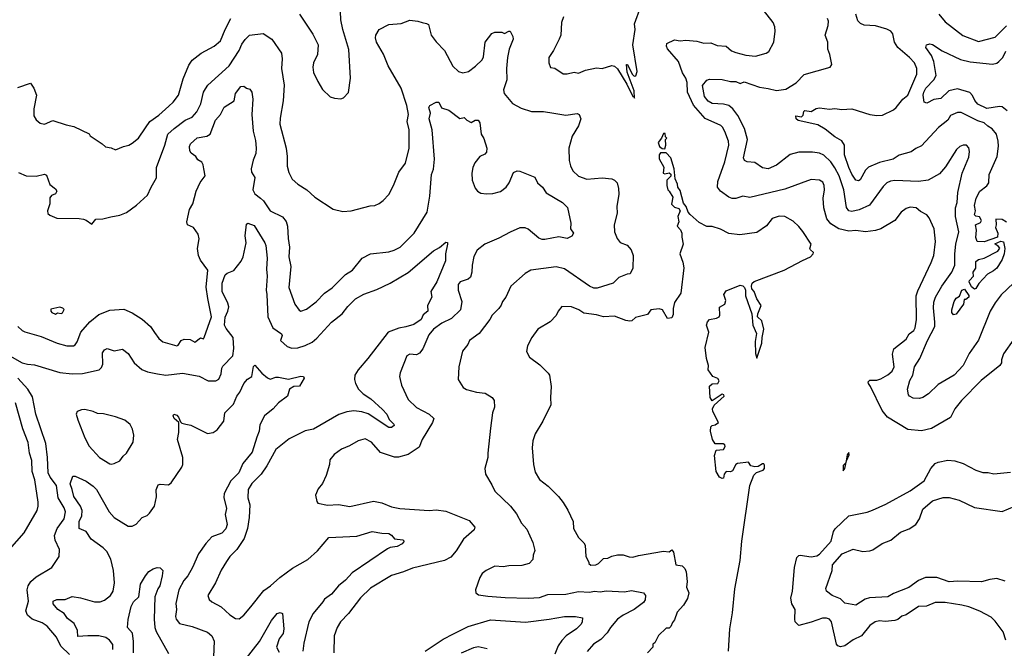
# Model space of a CAD drawing. Extents: x 1678759 to 1859541, y 384609 to 522867.
# Tile 343 of 466: x 1780848 to 1787910, y 512186 to 516696. Entities that reach past the tile are written whole.
import ezdxf

# ---------------------------------------------------------------- set-up
doc = ezdxf.new("R2010")
doc.units = 0

msp = doc.modelspace()

# ---------------------------------------------------------------- linework, layer by layer
at = {"layer": '0CON20XD'}
for points in [[(1782855.4, 516735.4), (1782951.1, 516591.1), (1782987.9, 516515), (1782984.6, 516445.4), (1782955.6, 516385), (1782950, 516355), (1782955, 516317.5), (1782985, 516252.5), (1783020, 516195), (1783075, 516142.5), (1783105, 516132.5), (1783151.7, 516128.3), (1783170, 516135), (1783207, 516173), (1783221.2, 516275), (1783207.3, 516482.7), (1783164.4, 516625), (1783150.5, 516695), (1783148.5, 516755)], [(1784748.6, 516715), (1784734.4, 516675.6), (1784730, 516585), (1784717.5, 516555), (1784676.2, 516473.8), (1784642.5, 516425), (1784642.5, 516385), (1784655, 516352.5), (1784685, 516347.5), (1784745, 516306.7), (1784775, 516306.7), (1784825, 516318), (1784855, 516311.2), (1784905.9, 516334.1), (1784985, 516349.2), (1785025, 516346), (1785093.9, 516366.1), (1785115, 516361.2), (1785135, 516343.8), (1785202.8, 516232.8), (1785245, 516143.8), (1785252.5, 516142.5), (1785257.5, 516132.5), (1785255.7, 516185), (1785205, 516320), (1785200, 516375), (1785207.5, 516375), (1785240, 516305), (1785255, 516290), (1785267, 516293), (1785275.9, 516324.1), (1785244.3, 516515), (1785261.4, 516625), (1785256.9, 516665), (1785267.9, 516692.1), (1785292.5, 516765)], [(1787976.9, 514405), (1787905, 514297.5), (1787889.4, 514255), (1787889.2, 514235), (1787878.1, 514215), (1787743.8, 514106.2), (1787603.3, 513965), (1787554.5, 513905), (1787525, 513841.1), (1787386.7, 513763.3), (1787315, 513746.4), (1787216.7, 513755), (1787070.8, 513845), (1787033.1, 513893.1), (1786951.1, 514065), (1786934.6, 514085), (1786933.3, 514096.7), (1786945, 514110.7), (1786995, 514110), (1787025, 514120), (1787075, 514146.9), (1787105.9, 514174.1), (1787118.8, 514205), (1787107.1, 514297.1), (1787118.1, 514335), (1787205, 514404.7), (1787226.8, 514443.2), (1787260.4, 514465), (1787271.2, 514485), (1787278.9, 514545), (1787278.2, 514715), (1787288.8, 514751.2), (1787385.5, 514955), (1787403.3, 515005), (1787415.6, 515105.6), (1787405.7, 515195.7), (1787371.2, 515275), (1787355, 515296.7), (1787308.8, 515318.8), (1787277.5, 515345), (1787235, 515350), (1787205, 515340.8), (1787170, 515315), (1787125, 515254.4), (1787025, 515196.5), (1786985, 515183.5), (1786915, 515173.6), (1786845, 515182.5), (1786795, 515179.2), (1786722, 515195), (1786665, 515230.5), (1786637.8, 515267.8), (1786616, 515345), (1786611.4, 515415), (1786620.9, 515475), (1786618.5, 515505), (1786609.3, 515529.3), (1786585.4, 515545.4), (1786525, 515550), (1786335, 515479.4), (1786085, 515420), (1786035, 515429.2), (1785985, 515412.5), (1785957.7, 515412.3), (1785935, 515421.4), (1785875, 515464.4), (1785853.3, 515495), (1785855.4, 515535), (1785904.2, 515675), (1785933.6, 515795), (1785931.4, 515825), (1785905.8, 515894.2), (1785888.1, 515925), (1785875.4, 515935.4), (1785765, 515987.5), (1785681.7, 516081.7), (1785638.2, 516175), (1785634.6, 516244.6), (1785625.5, 516275), (1785600.8, 516315), (1785572.5, 516395), (1785495, 516485.7), (1785486.5, 516505), (1785488.6, 516525), (1785545, 516551.2), (1785585, 516543.9), (1785625, 516548.9), (1785705, 516541.2), (1785755, 516527.8), (1785805, 516530.6), (1785850.8, 516510.8), (1785915, 516504.6), (1785953.2, 516473.2), (1785985, 516459.2), (1786055, 516442.3), (1786125.5, 516434.5), (1786202.5, 516455), (1786221.7, 516468.3), (1786255.7, 516534.3), (1786265.8, 516614.2), (1786264, 516645), (1786252.5, 516675), (1786181.5, 516765)], [(1787925, 515243.8), (1787895, 515261.2), (1787850, 515265), (1787852.5, 515225), (1787847.5, 515205), (1787862.5, 515165), (1787860, 515135), (1787765, 515102.5), (1787715, 515104), (1787705.7, 515134.3), (1787709.2, 515185), (1787703.8, 515225), (1787740, 515240), (1787746.2, 515255), (1787731.2, 515281.2), (1787705, 515286.7), (1787696.7, 515295), (1787704.2, 515325), (1787696.7, 515363.3), (1787707.8, 515415), (1787735.4, 515465), (1787785, 515503.5), (1787799.5, 515525), (1787801.8, 515585), (1787857.6, 515715), (1787867.5, 515787.5), (1787866.5, 515825), (1787854.6, 515874.6), (1787823.8, 515913.8), (1787791.7, 515931.7), (1787765, 515956.1), (1787719.9, 515969.9), (1787600, 516030), (1787575, 516029.2), (1787525, 516007.9), (1787505.6, 515975), (1787438.9, 515921.1), (1787315, 515790), (1787275, 515772), (1787242, 515748), (1787155, 515723.6), (1787112, 515695), (1787015, 515672), (1786935, 515637.1), (1786915, 515615.8), (1786875, 515545.8), (1786865, 515538.6), (1786845, 515545.6), (1786816.4, 515586.4), (1786795, 515634.3), (1786764, 515725), (1786762.7, 515795), (1786745, 515826.5), (1786693.6, 515855), (1786625, 515909.7), (1786571.9, 515941.9), (1786432.1, 515972.1), (1786416.7, 515985), (1786413.9, 516006.1), (1786455, 515999.2), (1786468.3, 516011.7), (1786472.5, 516037.5), (1786480, 516045), (1786523.6, 516036.4), (1786560.3, 516059.7), (1786585, 516062.2), (1786655, 516054.4), (1786695, 516058.9), (1786745, 516050.6), (1786815, 516056.5), (1786945, 516015.5), (1786995, 516009.1), (1787035, 516011.8), (1787115, 516048.1), (1787135.2, 516064.8), (1787182.2, 516125), (1787218.8, 516155), (1787282.2, 516305), (1787283.2, 516345), (1787265, 516385.8), (1787230.8, 516425), (1787145.4, 516495.4), (1787123.1, 516535), (1787109.4, 516595), (1787095, 516612.9), (1787067.6, 516627.6), (1786985, 516652.5), (1786905.5, 516655.5), (1786878.2, 516668.2), (1786858.1, 516688.1), (1786843.9, 516735)], [(1787439.4, 516735), (1787485, 516681.1), (1787612.6, 516582.6), (1787725, 516538), (1787845, 516570.6), (1787925, 516651.3)], [(1780835, 516209.2), (1780925, 516240), (1780950, 516205), (1780969.2, 516155), (1780948.8, 516055), (1780950, 516005), (1780965, 515977.5), (1780995, 515952.5), (1781025, 515946.2), (1781085, 515973.3), (1781180.7, 515940.7), (1781235, 515930), (1781345, 515877.5), (1781353.6, 515863.6), (1781440, 515805), (1781463, 515783), (1781505, 515777.5), (1781535, 515762.5), (1781593, 515787), (1781630, 515795), (1781655, 515810), (1781700, 515845), (1781751.3, 515918.7), (1781780, 515965), (1781845, 516010.8), (1781917.1, 516075), (1781948.6, 516105), (1781986.2, 516155), (1782019.6, 516270.4), (1782060.8, 516369.2), (1782084.2, 516405.8), (1782149.4, 516455), (1782241.9, 516505), (1782288.2, 516545), (1782320.7, 516625), (1782362, 516705)], [(1780839.1, 515599.1), (1780895, 515575.5), (1780965, 515572.3), (1781025, 515587.8), (1781040, 515580), (1781063.2, 515513.2), (1781105, 515482.5), (1781113.1, 515465), (1781105, 515447.5), (1781075.9, 515434.1), (1781065, 515417.5), (1781064.6, 515375), (1781046.5, 515325), (1781050, 515305), (1781065, 515293.1), (1781115, 515272.5), (1781275, 515270.6), (1781305, 515264.4), (1781325, 515257.8), (1781365, 515230), (1781394.5, 515265.5), (1781445, 515267.1), (1781502, 515282), (1781565, 515294.5), (1781615, 515313.6), (1781685.3, 515364.7), (1781765, 515435.8), (1781790, 515495), (1781829.5, 515560.5), (1781830, 515635), (1781889.5, 515795), (1781910.9, 515875), (1781954.7, 515915.3), (1782035.3, 515974.7), (1782084, 515996), (1782118.9, 516035), (1782147.4, 516092.6), (1782165.6, 516175), (1782179.3, 516200.7), (1782198, 516225), (1782350.4, 516365), (1782422.1, 516475), (1782441.1, 516518.9), (1782465, 516554), (1782495.8, 516584.2), (1782595, 516596), (1782655.5, 516555.5), (1782725.5, 516455.5), (1782731.5, 516415), (1782725.6, 516345), (1782743.6, 516225), (1782736.6, 516113.4), (1782715, 515990), (1782714.3, 515945), (1782758, 515775), (1782766, 515715), (1782766.2, 515645), (1782778.3, 515598.3), (1782801.7, 515551.7), (1782842.5, 515515), (1782907.5, 515475), (1782965, 515423.3), (1783095, 515337.5), (1783165, 515320), (1783225, 515323.3), (1783360.7, 515359.3), (1783395, 515363.3), (1783425, 515377.5), (1783455, 515397.5), (1783495, 515442.5), (1783528.8, 515505), (1783567.3, 515602.7), (1783615, 515667.5), (1783641.9, 515775), (1783642.2, 515905), (1783625.7, 515965), (1783636.4, 516015), (1783625, 516080), (1783582.7, 516205), (1783490.5, 516365), (1783457.6, 516447.6), (1783407.1, 516535), (1783398.9, 516565), (1783401.9, 516585), (1783425, 516625.6), (1783495, 516662.2), (1783585, 516667.5), (1783645, 516691.5), (1783704.4, 516684.4), (1783734.5, 516674.5), (1783765, 516669.2), (1783780, 516660), (1783798.8, 516585), (1783835, 516536.2), (1783895.4, 516475.4), (1783955, 516362), (1783995, 516324), (1784025, 516314), (1784066.7, 516325), (1784117.9, 516362.1), (1784165, 516406.7), (1784175, 516430), (1784186.7, 516533.3), (1784235, 516596.7), (1784255, 516606.2), (1784305, 516606.2), (1784325, 516597.5), (1784355, 516613.3), (1784365, 516612.5), (1784383.9, 516573.9), (1784386.7, 516555), (1784358, 516485), (1784345.6, 516425), (1784340, 516345), (1784342.9, 516265), (1784318.3, 516191.7), (1784322, 516165), (1784381.2, 516095), (1784445, 516062), (1784517.5, 516037.5), (1784605, 516038.1), (1784680, 516025), (1784765, 516010), (1784845, 516023.8), (1784860, 516015), (1784873.3, 515985), (1784856.2, 515935), (1784810.4, 515859.6), (1784785.7, 515775), (1784789.5, 515685), (1784797.7, 515647.7), (1784815, 515612.5), (1784855, 515572.5), (1784915, 515552.2), (1785025, 515560), (1785095, 515553.8), (1785115, 515543.8), (1785133.3, 515525), (1785143.8, 515485), (1785146, 515445), (1785131.4, 515355), (1785131.9, 515308.1), (1785112, 515225), (1785114.2, 515175), (1785134.2, 515125), (1785155, 515097.5), (1785205, 515077.5), (1785232.5, 515045), (1785247.5, 515005), (1785246.4, 514913.6), (1785227, 514873), (1785205, 514870), (1785145, 514845.8), (1785103.3, 514805), (1784989.6, 514770.4)], [(1787975.6, 514805), (1787887.6, 514722.4), (1787844.6, 514665), (1787809.2, 514605), (1787725, 514396), (1787658.3, 514301.7), (1787615.3, 514214.7), (1787549.5, 514145), (1787435, 514078.5), (1787365, 514012.9), (1787324.5, 513985.5), (1787300.9, 513979.1), (1787255, 513981.2), (1787229.2, 513995), (1787222.5, 514005), (1787215.6, 514045), (1787233.2, 514106.8), (1787253.8, 514145), (1787266.4, 514205), (1787303.9, 514266.1), (1787358.5, 514395), (1787410.4, 514495), (1787412.5, 514525), (1787401.3, 514628.7), (1787405, 514670), (1787416.2, 514705), (1787461.3, 514785), (1787533.8, 514885), (1787556.1, 514935), (1787554.7, 515015), (1787562.4, 515085), (1787584.7, 515175), (1787560.3, 515285), (1787558.7, 515345), (1787570.7, 515385), (1787576.4, 515456.4), (1787608.5, 515595), (1787655, 515710), (1787661.2, 515751.2), (1787655, 515777.5), (1787637.5, 515795), (1787615, 515796), (1787590, 515785), (1787565.7, 515764.3), (1787488.9, 515641.1), (1787445, 515590), (1787363.3, 515545), (1787295, 515534.4), (1787125, 515541.2), (1787093.1, 515536.9), (1787066.2, 515525), (1787040.2, 515499.8), (1786942.2, 515365), (1786868.9, 515331.1), (1786815, 515318.6), (1786794.3, 515324.3), (1786778, 515348), (1786758.6, 515475), (1786724.3, 515575), (1786695, 515633.5), (1786665, 515675.4), (1786615, 515723.8), (1786585, 515739.2), (1786535, 515745.5), (1786435, 515745.7), (1786375, 515728.6), (1786275, 515650.9), (1786215, 515626.9), (1786175, 515632.5), (1786121.3, 515671.3), (1786065, 515677.1), (1786046.7, 515685), (1786038.6, 515705), (1786067.8, 515835), (1786045.6, 515914.4), (1785998.3, 516008.3), (1785963.8, 516055), (1785935, 516078.9), (1785895, 516089.7), (1785814.2, 516095), (1785785, 516110.9), (1785758.9, 516145), (1785745, 516222.5), (1785775, 516260.8), (1785795, 516270), (1785885, 516267.1), (1785945, 516251.5), (1785985, 516252.1), (1786015, 516237.5), (1786045, 516249.5), (1786155, 516212.5), (1786215, 516201.1), (1786275, 516187.9), (1786342.2, 516197.8), (1786416.4, 516243.6), (1786475, 516303.1), (1786660, 516355), (1786672.5, 516375), (1786658.8, 516445), (1786643.8, 516485), (1786643.8, 516535), (1786624.2, 516585), (1786645.8, 516655), (1786648, 516685), (1786641.2, 516705)], [(1787930.9, 516040.9), (1787895, 516070), (1787875, 516073.1), (1787785, 516059.1), (1787719.9, 516089.9), (1787698.8, 516115), (1787682.2, 516152.2), (1787662.5, 516172.5), (1787575, 516198.5), (1787510.8, 516185), (1787455, 516130.9), (1787405, 516122.9), (1787355, 516096.9), (1787335.8, 516105), (1787327.1, 516155), (1787333.1, 516175), (1787347.5, 516205), (1787404.5, 516265), (1787421.1, 516295), (1787405.4, 516395), (1787388.4, 516438.4), (1787347.8, 516495), (1787352.2, 516515), (1787375, 516522.5), (1787395, 516518.8), (1787465, 516471.8), (1787595, 516410.3), (1787665, 516392.5), (1787825, 516376.7), (1787855, 516383.9), (1787871.5, 516395), (1787898.8, 516425), (1787919.8, 516470.2)], [(1782167.5, 515625), (1782164.2, 515655), (1782155, 515673.3), (1782125, 515690), (1782112, 515715), (1782078.7, 515738.7), (1782067.1, 515755), (1782066.7, 515785), (1782073.3, 515805), (1782121.8, 515848.2), (1782190.5, 515859.5), (1782213.1, 515875), (1782251.2, 515975), (1782287.9, 516015), (1782315, 516068.6), (1782387.2, 516112.8), (1782396, 516165), (1782435, 516216), (1782455, 516218), (1782474.3, 516204.3), (1782497.9, 516197.9), (1782512.5, 516175), (1782521.1, 516125), (1782512.5, 516015), (1782523.1, 515895), (1782538.6, 515828.6), (1782543.6, 515775), (1782541.8, 515735), (1782522.3, 515687.7), (1782508.8, 515625), (1782510.8, 515600.8), (1782534.1, 515564.1), (1782520.5, 515475), (1782535, 515446.2), (1782575, 515414.5), (1782597.2, 515397.2), (1782645.2, 515325.2), (1782732.6, 515282.6), (1782758.3, 515248.3), (1782768.5, 515215), (1782773.1, 515125), (1782782.9, 515065), (1782778.8, 514995), (1782793.1, 514925), (1782777.5, 514775), (1782820, 514655), (1782851.4, 514611.4), (1782864.1, 514604.1), (1782905, 514618), (1782975, 514670.8), (1783034.3, 514735), (1783087.8, 514772.2), (1783185, 514866.7), (1783235, 514899.4), (1783305, 514984.4), (1783365, 515015.5), (1783495, 515031.5), (1783532.5, 515042.5), (1783577.1, 515065), (1783676, 515164), (1783769.6, 515315), (1783789.8, 515430.2), (1783800.7, 515585), (1783816, 515624), (1783823.8, 515695), (1783807.3, 515905), (1783785.8, 515985), (1783793.5, 516025), (1783782.2, 516065), (1783788.9, 516081.1), (1783835, 516102.9), (1783855, 516104), (1783872.8, 516062.8), (1783926.6, 516046.6), (1784005, 515986.9), (1784035, 515992.9), (1784055, 515974.3), (1784085, 515958.8), (1784115, 515976), (1784135, 515973.8), (1784148.6, 515955), (1784158.2, 515875), (1784177.7, 515842.3), (1784197.5, 515775), (1784195.6, 515745), (1784185, 515730.6), (1784148, 515715), (1784111.2, 515668.8), (1784097.5, 515635), (1784090.8, 515595), (1784092.9, 515545), (1784115, 515487.5), (1784131.9, 515465), (1784155, 515452.3), (1784195, 515446.7), (1784241.1, 515448.9), (1784295.8, 515464.2), (1784335.9, 515494.1), (1784359.4, 515525), (1784390.4, 515599.6), (1784415, 515610.6), (1784435, 515610), (1784542, 515565), (1784560.8, 515525), (1784597.1, 515495), (1784625, 515452.9), (1784740.8, 515385), (1784777.4, 515347.4), (1784800, 515235), (1784798, 515195), (1784818.8, 515165), (1784808, 515142), (1784773.9, 515126.1), (1784715, 515137.7), (1784615, 515118.5), (1784595, 515118.8), (1784571.2, 515128.8), (1784495, 515193.1), (1784472.1, 515202.1), (1784435, 515202.9), (1784365, 515172.5), (1784285, 515127.5), (1784184, 515085), (1784128.8, 515041.2), (1784104, 514996), (1784092.5, 514935), (1784090.5, 514885), (1784080.5, 514849.5), (1784065, 514834.4), (1784006, 514815), (1783993.5, 514795), (1783992.2, 514755), (1784018.9, 514675), (1784008.2, 514615), (1783945, 514552.4), (1783875, 514519.2), (1783815.3, 514474.7), (1783781.4, 514435), (1783739.2, 514335), (1783715, 514303.8), (1783695, 514291.2), (1783645, 514296), (1783625, 514283.3), (1783577.3, 514162.7), (1783572.5, 514135), (1783575.9, 514114.1), (1783585.6, 514075), (1783635, 513970.8), (1783694.7, 513914.7), (1783785.8, 513865), (1783818, 513835), (1783807.8, 513805), (1783734.4, 513685), (1783712, 513628), (1783635, 513576.7), (1783565, 513558.5), (1783535, 513557.5), (1783435, 513591.9), (1783370, 513665), (1783325, 513688.1), (1783275, 513674), (1783212.2, 513637.8), (1783155, 513615.7), (1783103, 513577), (1783072.9, 513537.1), (1783070, 513505), (1783046.7, 513425), (1783020.7, 513369.3), (1782989.3, 513330.7), (1782970, 513285), (1782978.3, 513238.3), (1782987, 513227), (1783055, 513214), (1783135, 513218), (1783215, 513202.5), (1783385, 513241.5), (1783445, 513230.5), (1783515, 513201.1), (1783575, 513190), (1783785, 513174.5), (1783835, 513179.1), (1783905, 513169.5), (1784072.5, 513102.5), (1784113.3, 513055), (1784108, 513035), (1784030.5, 512969.5), (1783977.7, 512885), (1783941, 512839), (1783895, 512815.3), (1783665, 512760.6), (1783600, 512735), (1783515, 512709.4), (1783363.4, 512616.6), (1783291.4, 512548.6), (1783205.7, 512435), (1783148.6, 512375), (1783125.7, 512335), (1783104.4, 512275), (1783100.8, 512155)], [(1785475, 515770), (1785482.5, 515795), (1785480, 515835), (1785490, 515845), (1785480, 515855), (1785478.3, 515878.3), (1785465, 515880), (1785450, 515845), (1785427.5, 515815), (1785437.5, 515785), (1785455, 515772.5), (1785475, 515770)], [(1785931.8, 512165), (1785941.8, 512325), (1785959.8, 512439.8), (1785977.6, 512612.4), (1786016.2, 512815), (1786027.3, 512955), (1786083.8, 513355), (1786112.6, 513427.4), (1786133.1, 513446.9), (1786180, 513465), (1786190, 513475), (1786190.7, 513500.7), (1786185, 513508.8), (1786175, 513510), (1786145, 513491.4), (1786121.3, 513488.7), (1786092, 513495), (1786075, 513521.2), (1785995, 513511.9), (1785985, 513504), (1785960.9, 513459.1), (1785945, 513452.9), (1785915, 513455.7), (1785900.8, 513435), (1785895, 513406.7), (1785885, 513404.3), (1785866.2, 513415), (1785842.2, 513455), (1785830.9, 513569.1), (1785842.3, 513607.7), (1785895, 513613.3), (1785908, 513635), (1785906, 513645), (1785892.5, 513652.5), (1785835, 513654), (1785817.5, 513685), (1785803.5, 513743.5), (1785805.4, 513774.6), (1785814.7, 513785.3), (1785835, 513788.2), (1785860, 513805), (1785818.2, 513885), (1785817.5, 513905), (1785829.4, 513930.6), (1785901.2, 513995), (1785898.8, 514005), (1785885, 514009.2), (1785815, 513961.4), (1785800.4, 513985), (1785795, 514065.8), (1785815, 514082.5), (1785855, 514085.8), (1785865.7, 514105), (1785855, 514121.4), (1785820, 514135), (1785785.9, 514184.1), (1785787.1, 514215), (1785772.9, 514265), (1785764.6, 514345), (1785790, 514455), (1785773.8, 514505), (1785780.9, 514529.1), (1785795, 514544.3), (1785845, 514554.5), (1785865.7, 514565), (1785870, 514575), (1785867.4, 514632.6), (1785906.1, 514653.9), (1785911.4, 514681.4), (1785897.5, 514725), (1785915, 514751.2), (1786015, 514790.7), (1786035, 514787.1), (1786046.5, 514775), (1786052.7, 514755), (1786052.9, 514715), (1786100, 514585), (1786105, 514503.3), (1786131.9, 514445), (1786122.2, 514387.8), (1786125, 514300), (1786135, 514267.5), (1786171.4, 514375), (1786173, 514417), (1786186, 514475), (1786171.2, 514535), (1786140, 514565), (1786142, 514585), (1786166.1, 514646.1), (1786134.1, 514694.1), (1786116.2, 514745), (1786099.2, 514765), (1786095.7, 514785), (1786101.4, 514805), (1786115, 514816.4), (1786330.7, 514899.3), (1786461.9, 514968.1), (1786520, 514995), (1786539.2, 515015), (1786542, 515025), (1786518.8, 515045), (1786516, 515055), (1786523.8, 515085), (1786465.8, 515175.8), (1786435, 515212.5), (1786395, 515250), (1786335, 515283.3), (1786295, 515287.1), (1786245, 515270), (1786203.2, 515216.8), (1786135, 515168.1), (1786012.7, 515152.7), (1785935, 515161.2), (1785873.9, 515193.9), (1785815, 515212.5), (1785775, 515212.5), (1785721.2, 515241.2), (1785657, 515297), (1785643.3, 515315), (1785628.8, 515355), (1785609.3, 515379.3), (1785585, 515470), (1785567.5, 515495), (1785566.4, 515516.4), (1785550, 515555), (1785542.5, 515625), (1785517.5, 515705), (1785485, 515740), (1785445, 515740), (1785433.6, 515726.4), (1785433.6, 515696.4), (1785467, 515637), (1785463.6, 515593.6), (1785475, 515590), (1785505, 515597.5), (1785517, 515587), (1785517, 515573), (1785490, 515545), (1785488.8, 515505), (1785496.1, 515476.1), (1785506.2, 515465), (1785533, 515423), (1785523, 515373), (1785545, 515350), (1785575, 515340), (1785583.8, 515325), (1785568.1, 515285), (1785576, 515245), (1785564, 515215), (1785588, 515188), (1785597.5, 515165), (1785595.7, 515135), (1785606.5, 515085), (1785583.3, 515015), (1785603.9, 514956.1), (1785610.6, 514915), (1785590, 514735), (1785544.3, 514665.7), (1785535.8, 514625), (1785535, 514580), (1785525, 514557.5), (1785495, 514553.3), (1785458, 514615), (1785435, 514622.5), (1785375, 514613.8), (1785350, 514580), (1785265, 514558.8), (1785237.5, 514535), (1785225, 514533.8), (1785195, 514538.8), (1785115, 514570), (1785035, 514564.3), (1784985, 514579.2), (1784895, 514591.2), (1784857.5, 514615), (1784805, 514636), (1784735, 514637.5), (1784710, 514605), (1784695.8, 514574.2), (1784652.7, 514527.3), (1784564.3, 514475.7), (1784521.2, 514415), (1784490, 514355), (1784483.3, 514315), (1784503.3, 514275), (1784578.8, 514218.8), (1784638.8, 514158.8), (1784648, 514145), (1784660.8, 514065), (1784654.2, 513985), (1784657.3, 513932.7), (1784600, 513815), (1784544.3, 513725.7), (1784528.8, 513675), (1784523.8, 513625), (1784533.8, 513505), (1784545, 513450), (1784575, 513396.7), (1784638.3, 513348.3), (1784712.5, 513275), (1784745, 513232.5), (1784778.3, 513178.3), (1784816.7, 513095), (1784820, 513045), (1784855, 512980), (1784893, 512943), (1784902.5, 512925), (1784907.5, 512845), (1784930, 512805), (1784930, 512795), (1784943, 512783), (1784980, 512785), (1785000, 512795), (1785035, 512830), (1785065, 512832.5), (1785095, 512847.5), (1785135, 512857.5), (1785175, 512857.5), (1785218.3, 512841.7), (1785245, 512840), (1785285, 512852.5), (1785465, 512882.5), (1785505, 512877.5), (1785525, 512892.5), (1785536.4, 512876.4), (1785553.9, 512783.9), (1785598.3, 512778.3), (1785618.3, 512758.3), (1785627.5, 512735), (1785636.2, 512665), (1785631.2, 512625), (1785646.2, 512585), (1785637, 512543), (1785610, 512495), (1785562.5, 512445), (1785545, 512390), (1785529.3, 512370.7), (1785518.3, 512341.7), (1785505, 512330), (1785485, 512330), (1785430.7, 512279.3), (1785403.3, 512226.7), (1785390, 512215), (1785390, 512195), (1785350, 512155)], [(1780833.8, 514495), (1780865, 514465.5), (1780885.3, 514455.3), (1781002.1, 514422.1), (1781115.5, 514374.5), (1781185, 514356.9), (1781234.6, 514355.4), (1781246.7, 514363.3), (1781258.9, 514385), (1781286, 514455), (1781351.3, 514528.7), (1781415, 514581.1), (1781495, 514611.1), (1781595, 514618.6), (1781655, 514592.9), (1781726.3, 514546.3), (1781785, 514495.8), (1781815, 514452), (1781845, 514408), (1781873.6, 514383.6), (1781975, 514357.1), (1781985, 514360), (1782005.9, 514394.1), (1782027.2, 514402.8), (1782071.3, 514401.3), (1782105, 514381.2), (1782145, 514413.3), (1782165, 514406.7), (1782171.2, 514415), (1782223.3, 514565), (1782196.4, 514695), (1782186.2, 514776.2), (1782198, 514898), (1782145, 514970.8), (1782130, 515005), (1782123.8, 515053.8), (1782134.6, 515124.6), (1782127.8, 515157.8), (1782094.2, 515204.2), (1782052.5, 515225), (1782046.4, 515246.4), (1782066.2, 515335), (1782088.8, 515375), (1782112.5, 515465), (1782142.4, 515527.6), (1782178, 515575), (1782167.5, 515625)], [(1780777.5, 514285), (1780865, 514234.5), (1780903.7, 514223.7), (1780955, 514219.6), (1781135, 514164.5), (1781225, 514154.5), (1781297.9, 514157.9), (1781416.7, 514185), (1781435, 514200), (1781444.5, 514225), (1781442.1, 514305), (1781455, 514328.1), (1781475, 514337.5), (1781525, 514319.2), (1781585, 514332.2), (1781625, 514300.6), (1781670, 514235), (1781725, 514187.1), (1781765, 514170), (1781835.6, 514154.4), (1781895, 514146.5), (1782015, 514159.1), (1782135, 514138.6), (1782200, 514105), (1782255, 514104.4), (1782275, 514116.7), (1782293.7, 514156.3), (1782297.6, 514195), (1782305, 514210.4), (1782377.3, 514285), (1782383.7, 514336.3), (1782380, 514415), (1782329.3, 514479.3), (1782316.6, 514505), (1782321.9, 514561.9), (1782341.3, 514605), (1782347.2, 514635), (1782341.4, 514661.4), (1782298.8, 514745), (1782300, 514805), (1782320.6, 514865), (1782335, 514876.9), (1782384.2, 514895.8), (1782435.5, 514964.5), (1782450, 514995), (1782472.9, 515095), (1782466, 515145), (1782475, 515230), (1782485, 515235.6), (1782530.4, 515220.4), (1782605.8, 515095.8), (1782612.5, 515075), (1782622.9, 514985), (1782617.1, 514905), (1782623.1, 514855), (1782615.4, 514755.4), (1782621.5, 514725), (1782626.4, 514565), (1782663.5, 514485), (1782725, 514442.9), (1782729.6, 514430.4), (1782718.9, 514395), (1782765, 514351.1), (1782800.5, 514340.5), (1782842, 514342), (1782895, 514357.9), (1782945, 514382.1), (1782979.4, 514410.6), (1783083.3, 514526.7), (1783160, 514585), (1783201.3, 514638.7), (1783257.4, 514692.6), (1783315, 514727.5), (1783409.1, 514760.9)], [(1787695, 514762.5), (1787675, 514780), (1787657.5, 514815), (1787660, 514825), (1787688.6, 514855), (1787686.7, 514885), (1787705.8, 514914.2), (1787705, 514960), (1787724, 514976), (1787765.8, 514984.2), (1787862.5, 515035), (1787877, 515057), (1787869.3, 515069.3), (1787841.7, 515088.3), (1787885, 515107.5), (1787905, 515102.5), (1787913.3, 515055), (1787908.8, 515015), (1787893.3, 514975), (1787855, 514914), (1787833.3, 514895), (1787788.8, 514871.2), (1787726.9, 514803.1), (1787705, 514767.5), (1787695, 514762.5)], [(1783409.1, 514760.9), (1783506, 514805), (1783635, 514882.2), (1783815, 515038), (1783857.9, 515062.1), (1783905, 515100), (1783915, 515097.5), (1783915.8, 515085.8), (1783902.5, 515015), (1783902, 514965), (1783840, 514815), (1783796.9, 514745), (1783803.6, 514705), (1783772, 514645), (1783775.6, 514605), (1783742.7, 514577.3), (1783728.2, 514545), (1783675, 514509.3), (1783618.5, 514491.5), (1783566.7, 514483.3), (1783491.1, 514455), (1783344.1, 514265.9), (1783275.6, 514185), (1783251.4, 514145), (1783248.9, 514115), (1783256.7, 514085), (1783278.9, 514045), (1783311.5, 514011.5), (1783367, 513977), (1783450.3, 513900.3), (1783480.4, 513865), (1783497, 513827), (1783532, 513795), (1783533.8, 513785), (1783515, 513771.1), (1783495, 513770.4), (1783347.1, 513867.1), (1783302.7, 513882.7), (1783245, 513889.2), (1783195, 513883.3), (1783136.9, 513863.1), (1782955, 513758.6), (1782895, 513745.6), (1782780.9, 513689.1), (1782685, 513612), (1782621.2, 513495), (1782580, 513435), (1782512.2, 513367.8), (1782486.9, 513325), (1782484.5, 513265.5), (1782499.2, 513215), (1782494.6, 513125.4), (1782481.2, 513045), (1782456.6, 512973.4), (1782405.5, 512895), (1782355.4, 512844.6), (1782330.3, 512809.7), (1782294, 512746), (1782253.3, 512655), (1782197.5, 512565), (1782206.8, 512536.8), (1782225, 512520.6), (1782292.6, 512482.6), (1782355, 512425.7), (1782395, 512400), (1782421.9, 512398.1), (1782454.2, 512425), (1782506, 512484), (1782598.1, 512601.9), (1782647.1, 512635), (1782712.9, 512695), (1782805, 512760), (1782915, 512823.3), (1782982.9, 512885), (1783065, 512981.4), (1783265, 512991.1), (1783375, 513023.8), (1783445, 513011.1), (1783495, 513009.4), (1783515, 512998), (1783535, 512972), (1783595, 512963.8), (1783606.1, 512953.9), (1783591.2, 512935), (1783555, 512916.7), (1783505, 512908.9), (1783485, 512898.9), (1783232.4, 512727.6), (1783183.8, 512675), (1783135.2, 512634.8), (1783085, 512575.6), (1783035, 512538.1), (1783021.1, 512518.9), (1782953.3, 512435), (1782921.2, 512375), (1782886.1, 512223.9), (1782879.6, 512165)], [(1784989.6, 514770.4), (1784965, 514770.5), (1784935, 514784.4), (1784755, 514907.8), (1784695, 514923.3), (1784515, 514898.8), (1784474.4, 514875.6), (1784370, 514785), (1784335.5, 514704.5), (1784310, 514675), (1784301.2, 514648.8), (1784284, 514625), (1784235.8, 514575), (1784220.8, 514545), (1784144, 514445), (1784075, 514394.2), (1784060.8, 514365), (1784023.4, 514316.6), (1783996.7, 514205), (1783993.6, 514113.6), (1784027.5, 514057.5), (1784053.6, 514043.6), (1784124.5, 514024.5), (1784187.3, 514017.3), (1784235.8, 513985.8), (1784251.2, 513965), (1784253.9, 513916.1), (1784240, 513875), (1784224.1, 513765.9), (1784204.3, 513585), (1784205.8, 513555), (1784184.2, 513475), (1784188, 513435), (1784235, 513360), (1784255, 513313.8), (1784369.2, 513205), (1784410.7, 513150.7), (1784448, 513085), (1784485, 513040), (1784528, 512945), (1784541.7, 512888.3), (1784530, 512855), (1784527.3, 512822.7), (1784502.5, 512795), (1784449.7, 512780.3), (1784355, 512778.1), (1784315, 512771.1), (1784255, 512774.4), (1784193.3, 512745), (1784165, 512723.8), (1784148, 512695), (1784116.7, 512605), (1784118.8, 512585), (1784138.8, 512568.8), (1784205, 512560.6), (1784329.7, 512549.7), (1784495, 512545.6), (1784575, 512551.5), (1784635, 512573.1), (1784764.6, 512574.6), (1784855, 512594), (1784935, 512588), (1784970, 512595), (1785012, 512592), (1785055, 512598.2), (1785185, 512592.5), (1785235, 512602), (1785321.2, 512585), (1785335.6, 512565), (1785332.9, 512535), (1785322.5, 512515), (1785255, 512463.8), (1785175, 512424), (1785135.5, 512395), (1785084.7, 512335.3), (1785062.5, 512297.5), (1785015, 512250.6), (1784964.4, 512215), (1784917, 512163)], [(1787545, 514577.5), (1787534.1, 514594.1), (1787533.1, 514615), (1787550.6, 514675), (1787565, 514698), (1787588.8, 514711.2), (1787605, 514756), (1787625, 514763.3), (1787656.2, 514716.2), (1787656.2, 514705), (1787635, 514687.5), (1787621.7, 514688.3), (1787616.2, 514655), (1787565, 514583.3), (1787545, 514577.5)], [(1781105, 514582.5), (1781118.3, 514591.7), (1781145, 514587.5), (1781155, 514592.5), (1781167, 514617), (1781157, 514627), (1781135, 514632.5), (1781071.7, 514618.3), (1781070, 514605), (1781077.5, 514595), (1781105, 514582.5)], [(1781516.6, 512176.6), (1781515, 512213.8), (1781491.5, 512245), (1781465, 512262.9), (1781415, 512276.9), (1781335.4, 512275.4), (1781265, 512270), (1781263.5, 512315), (1781238.5, 512365), (1781190.2, 512400.2), (1781166.7, 512436.7), (1781121.9, 512465), (1781088.8, 512505), (1781086.7, 512525), (1781114.4, 512535.6), (1781175, 512536.7), (1781225, 512558.6), (1781285, 512548.6), (1781385, 512520.5), (1781425, 512520), (1781455, 512530.6), (1781500, 512565), (1781518.9, 512595), (1781527.8, 512655), (1781520.5, 512745), (1781502.1, 512825), (1781471.7, 512881.7), (1781446.6, 512906.6), (1781360, 512970), (1781325, 513023.3), (1781275.5, 513045.5), (1781273.2, 513095), (1781292.7, 513137.3), (1781294.7, 513175), (1781282.9, 513205), (1781235.3, 513275), (1781224.7, 513324.7), (1781210.8, 513365), (1781228.3, 513421.7), (1781245, 513420), (1781325, 513385.5), (1781375, 513350.5), (1781397.8, 513325), (1781488.5, 513165), (1781525.7, 513125), (1781625, 513063.1), (1781655, 513062.5), (1781683.2, 513076.8), (1781725.8, 513124.2), (1781760.9, 513139.1), (1781778.8, 513155), (1781814.2, 513205.8), (1781828.3, 513271.7), (1781827, 513323), (1781840, 513360), (1781855, 513364), (1781915, 513360), (1781935, 513373.3), (1782010, 513485), (1782018, 513505), (1782018, 513555), (1781978.8, 513685), (1781990, 513735), (1781990, 513805), (1781955, 513834), (1781948.8, 513855), (1781954.1, 513865.9), (1781975, 513858), (1781987.1, 513845), (1782000.7, 513810.7), (1782011.2, 513801.2), (1782040, 513795), (1782075, 513788.1), (1782195, 513727.5), (1782235.5, 513734.5), (1782265, 513752.5), (1782312.5, 513815), (1782320, 513875), (1782381.7, 513938.3), (1782404.4, 513995), (1782427.5, 514022.5), (1782455, 514086.7), (1782482.6, 514117.4), (1782513.8, 514136.2), (1782525, 514207.5), (1782535, 514217.1), (1782585, 514160), (1782625, 514126.2), (1782645, 514118), (1782685, 514132), (1782705, 514132), (1782775, 514116.2), (1782865, 514138.6), (1782882.5, 514135), (1782888, 514125), (1782855, 514067.5), (1782815, 514064), (1782783.3, 514045), (1782768, 513995), (1782705, 513948), (1782666, 513904), (1782602.9, 513855), (1782570, 513790), (1782565.3, 513745), (1782549.2, 513700.8), (1782515, 513592.9), (1782449.2, 513510.9), (1782420, 513445), (1782361.7, 513388.3), (1782313.3, 513296.7), (1782312.5, 513267.5), (1782331.3, 513188.7), (1782322.2, 513145), (1782336.1, 513075), (1782326.5, 513043.5), (1782297.7, 513012.3), (1782225, 512985.6), (1782182.1, 512937.9), (1782129.5, 512865), (1782086.5, 512765), (1782053.1, 512706.9), (1782025, 512672.9), (1781989.6, 512605), (1781967.4, 512507.4), (1781971.5, 512465), (1781965.4, 512415.4), (1781970, 512395), (1781995, 512364.4), (1782085, 512342.9), (1782195, 512302.7), (1782226.8, 512275), (1782242.6, 512237.4), (1782238.5, 512125)], [(1781205, 512142.3), (1781142.5, 512202.5), (1781112.5, 512265), (1781044.1, 512344.1), (1781009, 512369), (1780936.2, 512396.2), (1780904.1, 512425), (1780892.9, 512455), (1780910.3, 512525), (1780900.9, 512605), (1780907.7, 512635), (1780927.5, 512665), (1780965, 512699.5), (1781078.8, 512765), (1781132, 512845), (1781132.9, 512895), (1781101.3, 512961.3), (1781097.5, 512995), (1781116.8, 513045), (1781167.2, 513115), (1781175.3, 513164.7), (1781166.6, 513195), (1781123.8, 513265), (1781111.7, 513355), (1781066.8, 513415), (1781052.2, 513445), (1781047, 513555), (1781034.2, 513655), (1780963.6, 513865), (1780939.9, 513989.9), (1780906.8, 514045), (1780833.3, 514123.3)], [(1780774, 512895), (1780880, 513015), (1780972, 513175), (1780980.8, 513205), (1780981.4, 513235), (1780957.5, 513395), (1780936.8, 513455), (1780935, 513532.5), (1780919.2, 513585), (1780908, 513662), (1780870.1, 513760.1), (1780817, 513947)], [(1781505, 513506.2), (1781525, 513511.2), (1781565, 513532), (1781590, 513565), (1781615, 513586), (1781660.8, 513665), (1781667.5, 513715), (1781657.4, 513757.4), (1781640.7, 513790.7), (1781602.2, 513822.2), (1781535, 513847.5), (1781447.7, 513867.7), (1781405, 513871.1), (1781375, 513885.7), (1781315, 513898.6), (1781292.1, 513897.9), (1781260, 513885), (1781252, 513865), (1781265.7, 513825), (1781315.3, 513695.3), (1781346.7, 513636.7), (1781420, 513555), (1781495, 513510), (1781505, 513506.2)], [(1786755, 513460), (1786766.2, 513475), (1786778.3, 513531.7), (1786796.7, 513575), (1786795, 513590), (1786782.5, 513575), (1786772.5, 513517.5), (1786755, 513497.5), (1786755, 513460)], [(1787920.8, 512245), (1787900.8, 512305), (1787845, 512381.2), (1787815, 512410), (1787735, 512453.1), (1787655, 512484.5), (1787605, 512496.7), (1787485, 512515.3), (1787415, 512514.1), (1787351.7, 512488.3), (1787294.4, 512485), (1787205, 512425.5), (1787175, 512417.7), (1787146.1, 512393.9), (1787125, 512385.4), (1787055, 512378.2), (1787015, 512383.5), (1786983.6, 512376.4), (1786945, 512349.4), (1786885, 512276.9), (1786825, 512247.3), (1786765, 512204.5), (1786735, 512197.5), (1786715, 512204.4), (1786706.7, 512215), (1786671.5, 512375), (1786655, 512396.2), (1786635, 512403.3), (1786605, 512402.7), (1786525, 512372.8), (1786435, 512350.4), (1786410.5, 512375), (1786406.2, 512395), (1786409.6, 512465), (1786385, 512505.7), (1786378.4, 512545), (1786389.5, 512595), (1786404.2, 512765), (1786422.5, 512837.5), (1786435, 512851.9), (1786445, 512854.4), (1786525, 512843.6), (1786565, 512850), (1786585, 512860.4), (1786667.9, 512955), (1786684.6, 513025), (1786696.4, 513043.6), (1786795, 513135.6), (1786925, 513162.2), (1786965, 513177.8), (1787060.2, 513219.8), (1787235, 513316.7), (1787335, 513386.9), (1787383.3, 513475), (1787415, 513511.9), (1787435, 513522.7), (1787505, 513535.4), (1787555, 513531.9), (1787615, 513511.4), (1787705, 513464.2), (1787755, 513448), (1787795, 513448), (1787835, 513438.8), (1787955, 513448.8)], [(1787915, 512667.9), (1787855, 512686.7), (1787805, 512680.7), (1787745, 512662.2), (1787577, 512667), (1787515, 512663.1), (1787425, 512694.4), (1787345, 512694.5), (1787295, 512672.5), (1787225, 512621.5), (1787115, 512580.5), (1787074.6, 512555.4), (1786941.7, 512548.3), (1786911.7, 512538.3), (1786845, 512496.9), (1786765, 512510.5), (1786735, 512541.1), (1786675, 512565.5), (1786634.5, 512595), (1786630.4, 512615), (1786674.2, 512745), (1786676.9, 512785), (1786746.9, 512865), (1786825, 512897.1), (1786895, 512880), (1786945, 512884.4), (1786967.3, 512892.7), (1787032.9, 512937.1), (1787095, 512963.1), (1787165, 513018.8), (1787226.3, 513043.7), (1787274.2, 513075), (1787301.1, 513115), (1787324.7, 513185.3), (1787395, 513244.5), (1787472.4, 513267.6), (1787515, 513268.1), (1787585, 513250), (1787695, 513195.6), (1787895, 513166.5), (1787985, 513206.2)], [(1781663.5, 512155), (1781663.1, 512235), (1781657.1, 512295), (1781621.2, 512335), (1781626.9, 512393.1), (1781646.2, 512485), (1781665, 512519.4), (1781701.9, 512555), (1781713.8, 512646.2), (1781750, 512705), (1781775, 512736.2), (1781805, 512757.5), (1781833, 512767), (1781855, 512762.5), (1781873.3, 512745), (1781870, 512705), (1781851.8, 512635), (1781837.5, 512612.5), (1781817.5, 512555), (1781811.2, 512395), (1781816.1, 512335), (1781826.3, 512306.4), (1781915, 512150)], [(1782465, 512103.1), (1782566.9, 512235), (1782653.6, 512385), (1782694.4, 512435), (1782715, 512444.2), (1782733.3, 512435), (1782743.1, 512325), (1782736.6, 512293.4), (1782708, 512255), (1782688.8, 512195), (1782708.3, 512158.3)], [(1783755, 512166.9), (1783885, 512252.2), (1783959.7, 512290.3), (1784065, 512343.6), (1784225, 512389.6), (1784475, 512374.6), (1784645, 512394.6), (1784755, 512414.7), (1784835, 512414.6), (1784883.3, 512405), (1784882.5, 512375), (1784875, 512358.8), (1784842.5, 512325), (1784768.1, 512275), (1784735, 512242.2), (1784709.6, 512205), (1784685.9, 512144.1)], [(1784017.5, 512155), (1784105, 512192.9), (1784135, 512200), (1784200, 512185)]]:
    msp.add_lwpolyline(points, dxfattribs=at)

doc.saveas('drawing.dxf')
